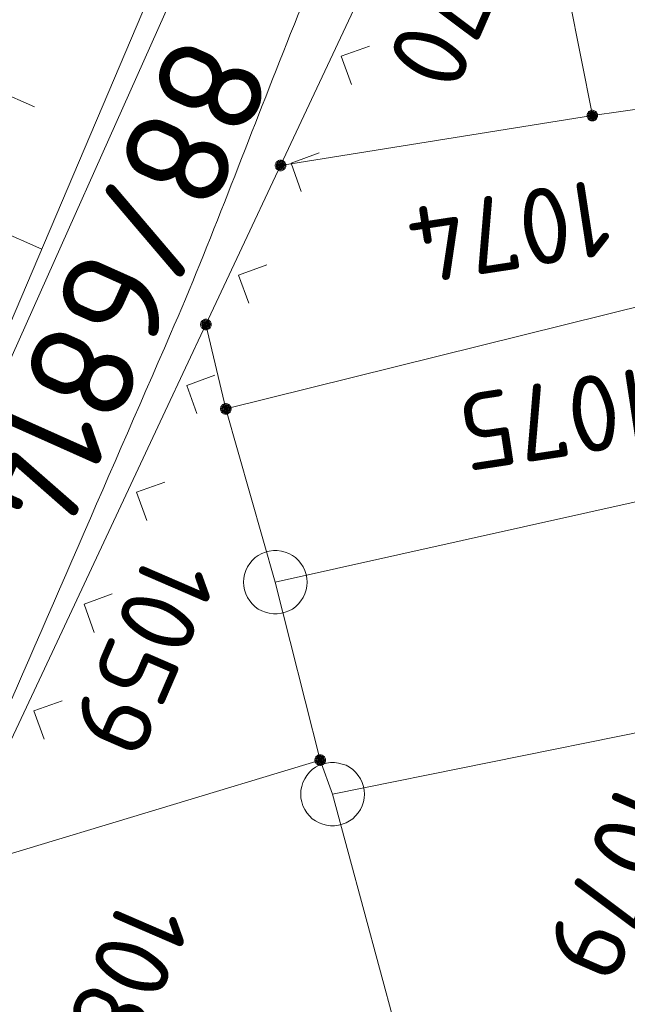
# Model space of a CAD drawing. Header units: metres. Extents: x 3425540 to 3446143, y 5432760 to 5444637.
# Tile 450 of 656: x 3436795 to 3436810, y 5443385 to 5443409. Entities that reach past the tile are written whole.
import ezdxf
from ezdxf.enums import TextEntityAlignment as Align

# ---------------------------------------------------------------- set-up
doc = ezdxf.new("R2010")
doc.units = ezdxf.units.M
for name, color, linetype, lineweight in [('B_Bestand', 9, 'Continuous', 18), ('B_Böschung', 9, 'Continuous', 18), ('B_Flurgrenzen', 9, 'Continuous', 18)]:
    doc.layers.add(name, color=color, linetype=linetype, lineweight=lineweight)
doc.styles.get("Standard").update_dxf_attribs({"font": 'isocpeur.ttf'})

msp = doc.modelspace()

# ---------------------------------------------------------------- linework, layer by layer
at = {"layer": 'B_Bestand'}
msp.add_open_spline([(3436810.85, 5443426.021), (3436809.967, 5443424.968), (3436809.083, 5443423.915), (3436808.2, 5443422.862), (3436806.354, 5443420.662), (3436805.593, 5443417.734), (3436804.531, 5443415.065), (3436803.578, 5443412.671), (3436802.633, 5443410.274), (3436801.678, 5443407.88), (3436800.796, 5443405.671), (3436799.977, 5443403.437), (3436799.028, 5443401.256), (3436795.928, 5443394.132), (3436792.827, 5443387.008), (3436789.727, 5443379.883)], degree=3, knots=[0, 0, 0, 0, 0.080985, 0.080985, 0.080985, 0.250231, 0.250231, 0.250231, 0.402068, 0.402068, 0.402068, 0.542193, 0.542193, 0.542193, 1, 1, 1, 1], dxfattribs=at)
at = {"layer": 'B_Böschung'}
for p, q in [((3436794.473, 5443407.201), (3436795.82, 5443406.606)), ((3436793.261, 5443404.457), (3436795.992, 5443403.251))]:
    msp.add_line(p, q, dxfattribs=at)
msp.add_lwpolyline([(3436949.599, 5443755.213), (3436943.844, 5443739.775), (3436928.935, 5443705.578), (3436904.105, 5443648.88), (3436886.328, 5443608.486), (3436883.842, 5443603.534), (3436880.591, 5443595.52), (3436863.263, 5443557.28), (3436848.377, 5443521.878), (3436825.857, 5443468.664), (3436811.317, 5443436.606), (3436807.27, 5443427.302), (3436803.61, 5443420.851), (3436801.112, 5443415.272), (3436789.91, 5443388.974), (3436772.441, 5443349.386), (3436753.755, 5443307.835), (3436752.651, 5443307.312), (3436752.334, 5443307.398)], dxfattribs=at)
at = {"layer": 'B_Flurgrenzen'}
for p, q in [((3436811.316, 5443436.606), (3436709.999, 5443209.85)), ((3436806.958, 5443416.598), (3436808.964, 5443406.398)), ((3436802.41, 5443406.908), (3436804.959, 5443412.339)), ((3436803.712, 5443408.034), (3436803.047, 5443407.794)), ((3436803.047, 5443407.794), (3436803.287, 5443407.129)), ((3436799.861, 5443401.476), (3436802.41, 5443406.908)), ((3436808.964, 5443406.398), (3436812.716, 5443406.944)), ((3436801.62, 5443405.223), (3436808.964, 5443406.398)), ((3436802.531, 5443405.517), (3436801.866, 5443405.277)), ((3436801.866, 5443405.277), (3436802.106, 5443404.612)), ((3436800.33, 5443399.488), (3436813.509, 5443402.765)), ((3436801.294, 5443402.882), (3436800.629, 5443402.642)), ((3436800.629, 5443402.642), (3436800.869, 5443401.977)), ((3436798.903, 5443399.435), (3436799.861, 5443401.476)), ((3436799.861, 5443401.476), (3436800.33, 5443399.488)), ((3436800.074, 5443400.282), (3436799.409, 5443400.042)), ((3436799.409, 5443400.042), (3436799.649, 5443399.377)), ((3436796.354, 5443394.004), (3436798.903, 5443399.435)), ((3436800.33, 5443399.488), (3436801.496, 5443395.407)), ((3436801.496, 5443395.407), (3436814.488, 5443398.309)), ((3436798.893, 5443397.765), (3436798.228, 5443397.525)), ((3436798.228, 5443397.525), (3436798.468, 5443396.86)), ((3436801.496, 5443395.407), (3436802.553, 5443391.216)), ((3436797.656, 5443395.13), (3436796.991, 5443394.89)), ((3436796.991, 5443394.89), (3436797.231, 5443394.225)), ((3436793.805, 5443388.572), (3436796.354, 5443394.004)), ((3436802.844, 5443390.414), (3436816.251, 5443393.119)), ((3436796.475, 5443392.613), (3436795.81, 5443392.373)), ((3436795.81, 5443392.373), (3436796.05, 5443391.708)), ((3436802.553, 5443391.216), (3436793.805, 5443388.572)), ((3436802.553, 5443391.216), (3436802.844, 5443390.414)), ((3436802.844, 5443390.414), (3436804.458, 5443384.423))]:
    msp.add_line(p, q, dxfattribs=at)
for points in [[(3436809.089, 5443406.398), (3436809.088, 5443406.414), (3436809.085, 5443406.429), (3436809.08, 5443406.444), (3436809.073, 5443406.458), (3436809.065, 5443406.472), (3436809.056, 5443406.484), (3436809.044, 5443406.494), (3436809.031, 5443406.503), (3436809.017, 5443406.511), (3436809.002, 5443406.517), (3436808.988, 5443406.521), (3436808.972, 5443406.523), (3436808.956, 5443406.523), (3436808.94, 5443406.521), (3436808.926, 5443406.517), (3436808.911, 5443406.511), (3436808.897, 5443406.503), (3436808.884, 5443406.494), (3436808.872, 5443406.484), (3436808.863, 5443406.472), (3436808.855, 5443406.458), (3436808.848, 5443406.444), (3436808.843, 5443406.429), (3436808.84, 5443406.414), (3436808.839, 5443406.398), (3436808.84, 5443406.382), (3436808.843, 5443406.367), (3436808.848, 5443406.352), (3436808.855, 5443406.338), (3436808.863, 5443406.324), (3436808.872, 5443406.312), (3436808.884, 5443406.302), (3436808.897, 5443406.293), (3436808.911, 5443406.285), (3436808.926, 5443406.279), (3436808.94, 5443406.275), (3436808.956, 5443406.273), (3436808.972, 5443406.273), (3436808.988, 5443406.275), (3436809.002, 5443406.279), (3436809.017, 5443406.285), (3436809.031, 5443406.293), (3436809.044, 5443406.302), (3436809.056, 5443406.312), (3436809.065, 5443406.324), (3436809.073, 5443406.338), (3436809.08, 5443406.352), (3436809.085, 5443406.367), (3436809.088, 5443406.382), (3436809.089, 5443406.398)], [(3436809.064, 5443406.398), (3436809.063, 5443406.412), (3436809.06, 5443406.426), (3436809.056, 5443406.438), (3436809.05, 5443406.451), (3436809.041, 5443406.463), (3436809.031, 5443406.473), (3436809.02, 5443406.482), (3436809.008, 5443406.489), (3436808.995, 5443406.493), (3436808.982, 5443406.496), (3436808.968, 5443406.498), (3436808.953, 5443406.497), (3436808.939, 5443406.495), (3436808.927, 5443406.492), (3436808.914, 5443406.485), (3436808.902, 5443406.477), (3436808.892, 5443406.468), (3436808.882, 5443406.457), (3436808.875, 5443406.445), (3436808.87, 5443406.432), (3436808.866, 5443406.419), (3436808.864, 5443406.405), (3436808.864, 5443406.391), (3436808.866, 5443406.377), (3436808.87, 5443406.364), (3436808.875, 5443406.351), (3436808.882, 5443406.339), (3436808.892, 5443406.328), (3436808.902, 5443406.319), (3436808.914, 5443406.311), (3436808.927, 5443406.304), (3436808.939, 5443406.301), (3436808.953, 5443406.299), (3436808.968, 5443406.298), (3436808.982, 5443406.3), (3436808.995, 5443406.303), (3436809.008, 5443406.307), (3436809.02, 5443406.314), (3436809.031, 5443406.323), (3436809.041, 5443406.333), (3436809.05, 5443406.345), (3436809.056, 5443406.358), (3436809.06, 5443406.37), (3436809.063, 5443406.384), (3436809.064, 5443406.398)], [(3436809.04, 5443406.398), (3436809.039, 5443406.41), (3436809.036, 5443406.422), (3436809.031, 5443406.433), (3436809.025, 5443406.443), (3436809.016, 5443406.453), (3436809.007, 5443406.46), (3436808.996, 5443406.467), (3436808.985, 5443406.471), (3436808.973, 5443406.473), (3436808.961, 5443406.474), (3436808.949, 5443406.472), (3436808.937, 5443406.469), (3436808.927, 5443406.464), (3436808.916, 5443406.457), (3436808.907, 5443406.448), (3436808.9, 5443406.438), (3436808.894, 5443406.428), (3436808.89, 5443406.416), (3436808.888, 5443406.404), (3436808.888, 5443406.392), (3436808.89, 5443406.38), (3436808.894, 5443406.368), (3436808.9, 5443406.358), (3436808.907, 5443406.348), (3436808.916, 5443406.339), (3436808.926, 5443406.332), (3436808.937, 5443406.327), (3436808.949, 5443406.324), (3436808.961, 5443406.322), (3436808.973, 5443406.323), (3436808.985, 5443406.325), (3436808.996, 5443406.329), (3436809.007, 5443406.336), (3436809.016, 5443406.343), (3436809.025, 5443406.353), (3436809.031, 5443406.363), (3436809.036, 5443406.374), (3436809.039, 5443406.386), (3436809.04, 5443406.398)], [(3436809.015, 5443406.398), (3436809.014, 5443406.408), (3436809.011, 5443406.418), (3436809.006, 5443406.427), (3436809, 5443406.434), (3436808.993, 5443406.44), (3436808.984, 5443406.445), (3436808.974, 5443406.448), (3436808.964, 5443406.449), (3436808.954, 5443406.448), (3436808.944, 5443406.445), (3436808.935, 5443406.44), (3436808.928, 5443406.434), (3436808.922, 5443406.427), (3436808.917, 5443406.418), (3436808.914, 5443406.408), (3436808.913, 5443406.398), (3436808.914, 5443406.388), (3436808.917, 5443406.378), (3436808.922, 5443406.369), (3436808.928, 5443406.362), (3436808.935, 5443406.356), (3436808.944, 5443406.351), (3436808.954, 5443406.348), (3436808.964, 5443406.347), (3436808.974, 5443406.348), (3436808.984, 5443406.351), (3436808.993, 5443406.356), (3436809, 5443406.362), (3436809.006, 5443406.369), (3436809.011, 5443406.378), (3436809.014, 5443406.388), (3436809.015, 5443406.398)], [(3436808.991, 5443406.398), (3436808.99, 5443406.405), (3436808.987, 5443406.412), (3436808.982, 5443406.418), (3436808.976, 5443406.422), (3436808.969, 5443406.424), (3436808.962, 5443406.425), (3436808.955, 5443406.423), (3436808.948, 5443406.42), (3436808.943, 5443406.415), (3436808.939, 5443406.409), (3436808.937, 5443406.402), (3436808.937, 5443406.394), (3436808.939, 5443406.387), (3436808.943, 5443406.381), (3436808.948, 5443406.376), (3436808.955, 5443406.373), (3436808.962, 5443406.371), (3436808.969, 5443406.372), (3436808.976, 5443406.374), (3436808.982, 5443406.378), (3436808.987, 5443406.384), (3436808.99, 5443406.391), (3436808.991, 5443406.398)], [(3436801.745, 5443405.223), (3436801.744, 5443405.239), (3436801.741, 5443405.254), (3436801.736, 5443405.269), (3436801.729, 5443405.283), (3436801.721, 5443405.297), (3436801.712, 5443405.309), (3436801.7, 5443405.319), (3436801.687, 5443405.328), (3436801.673, 5443405.336), (3436801.658, 5443405.342), (3436801.644, 5443405.346), (3436801.628, 5443405.348), (3436801.612, 5443405.348), (3436801.596, 5443405.346), (3436801.582, 5443405.342), (3436801.567, 5443405.336), (3436801.553, 5443405.328), (3436801.54, 5443405.319), (3436801.528, 5443405.309), (3436801.519, 5443405.297), (3436801.511, 5443405.283), (3436801.504, 5443405.269), (3436801.499, 5443405.254), (3436801.496, 5443405.239), (3436801.495, 5443405.223), (3436801.496, 5443405.207), (3436801.499, 5443405.192), (3436801.504, 5443405.177), (3436801.511, 5443405.163), (3436801.519, 5443405.149), (3436801.528, 5443405.137), (3436801.54, 5443405.127), (3436801.553, 5443405.118), (3436801.567, 5443405.11), (3436801.582, 5443405.104), (3436801.596, 5443405.1), (3436801.612, 5443405.098), (3436801.628, 5443405.098), (3436801.644, 5443405.1), (3436801.658, 5443405.104), (3436801.673, 5443405.11), (3436801.687, 5443405.118), (3436801.7, 5443405.127), (3436801.712, 5443405.137), (3436801.721, 5443405.149), (3436801.729, 5443405.163), (3436801.736, 5443405.177), (3436801.741, 5443405.192), (3436801.744, 5443405.207), (3436801.745, 5443405.223)], [(3436801.72, 5443405.223), (3436801.719, 5443405.237), (3436801.716, 5443405.251), (3436801.712, 5443405.263), (3436801.706, 5443405.276), (3436801.697, 5443405.288), (3436801.687, 5443405.298), (3436801.676, 5443405.307), (3436801.664, 5443405.314), (3436801.651, 5443405.318), (3436801.638, 5443405.321), (3436801.624, 5443405.323), (3436801.609, 5443405.322), (3436801.595, 5443405.32), (3436801.583, 5443405.317), (3436801.57, 5443405.31), (3436801.558, 5443405.302), (3436801.548, 5443405.293), (3436801.538, 5443405.282), (3436801.531, 5443405.27), (3436801.526, 5443405.257), (3436801.522, 5443405.244), (3436801.52, 5443405.23), (3436801.52, 5443405.216), (3436801.522, 5443405.202), (3436801.526, 5443405.189), (3436801.531, 5443405.176), (3436801.538, 5443405.164), (3436801.548, 5443405.153), (3436801.558, 5443405.144), (3436801.57, 5443405.136), (3436801.583, 5443405.129), (3436801.595, 5443405.126), (3436801.609, 5443405.124), (3436801.624, 5443405.123), (3436801.638, 5443405.125), (3436801.651, 5443405.128), (3436801.664, 5443405.132), (3436801.676, 5443405.139), (3436801.687, 5443405.148), (3436801.697, 5443405.158), (3436801.706, 5443405.17), (3436801.712, 5443405.183), (3436801.716, 5443405.195), (3436801.719, 5443405.209), (3436801.72, 5443405.223)], [(3436801.696, 5443405.223), (3436801.695, 5443405.235), (3436801.692, 5443405.247), (3436801.687, 5443405.258), (3436801.681, 5443405.268), (3436801.672, 5443405.278), (3436801.663, 5443405.285), (3436801.652, 5443405.292), (3436801.641, 5443405.296), (3436801.629, 5443405.298), (3436801.617, 5443405.299), (3436801.605, 5443405.297), (3436801.593, 5443405.294), (3436801.583, 5443405.289), (3436801.572, 5443405.282), (3436801.563, 5443405.273), (3436801.556, 5443405.263), (3436801.55, 5443405.253), (3436801.546, 5443405.241), (3436801.544, 5443405.229), (3436801.544, 5443405.217), (3436801.546, 5443405.205), (3436801.55, 5443405.193), (3436801.556, 5443405.183), (3436801.563, 5443405.173), (3436801.572, 5443405.164), (3436801.582, 5443405.157), (3436801.593, 5443405.152), (3436801.605, 5443405.149), (3436801.617, 5443405.147), (3436801.629, 5443405.148), (3436801.641, 5443405.15), (3436801.652, 5443405.154), (3436801.663, 5443405.161), (3436801.672, 5443405.168), (3436801.681, 5443405.178), (3436801.687, 5443405.188), (3436801.692, 5443405.199), (3436801.695, 5443405.211), (3436801.696, 5443405.223)], [(3436801.671, 5443405.223), (3436801.67, 5443405.233), (3436801.667, 5443405.243), (3436801.662, 5443405.252), (3436801.656, 5443405.259), (3436801.649, 5443405.265), (3436801.64, 5443405.27), (3436801.63, 5443405.273), (3436801.62, 5443405.274), (3436801.61, 5443405.273), (3436801.6, 5443405.27), (3436801.591, 5443405.265), (3436801.584, 5443405.259), (3436801.578, 5443405.252), (3436801.573, 5443405.243), (3436801.57, 5443405.233), (3436801.569, 5443405.223), (3436801.57, 5443405.213), (3436801.573, 5443405.203), (3436801.578, 5443405.194), (3436801.584, 5443405.187), (3436801.591, 5443405.181), (3436801.6, 5443405.176), (3436801.61, 5443405.173), (3436801.62, 5443405.172), (3436801.63, 5443405.173), (3436801.64, 5443405.176), (3436801.649, 5443405.181), (3436801.656, 5443405.187), (3436801.662, 5443405.194), (3436801.667, 5443405.203), (3436801.67, 5443405.213), (3436801.671, 5443405.223)], [(3436801.647, 5443405.223), (3436801.646, 5443405.23), (3436801.643, 5443405.237), (3436801.638, 5443405.243), (3436801.632, 5443405.247), (3436801.625, 5443405.249), (3436801.618, 5443405.25), (3436801.611, 5443405.248), (3436801.604, 5443405.245), (3436801.599, 5443405.24), (3436801.595, 5443405.234), (3436801.593, 5443405.227), (3436801.593, 5443405.219), (3436801.595, 5443405.212), (3436801.599, 5443405.206), (3436801.604, 5443405.201), (3436801.611, 5443405.198), (3436801.618, 5443405.196), (3436801.625, 5443405.197), (3436801.632, 5443405.199), (3436801.638, 5443405.203), (3436801.643, 5443405.209), (3436801.646, 5443405.216), (3436801.647, 5443405.223)], [(3436799.986, 5443401.476), (3436799.985, 5443401.492), (3436799.982, 5443401.507), (3436799.977, 5443401.522), (3436799.97, 5443401.536), (3436799.962, 5443401.55), (3436799.953, 5443401.562), (3436799.941, 5443401.572), (3436799.928, 5443401.581), (3436799.914, 5443401.589), (3436799.899, 5443401.595), (3436799.885, 5443401.599), (3436799.869, 5443401.601), (3436799.853, 5443401.601), (3436799.837, 5443401.599), (3436799.823, 5443401.595), (3436799.808, 5443401.589), (3436799.794, 5443401.581), (3436799.781, 5443401.572), (3436799.769, 5443401.562), (3436799.76, 5443401.55), (3436799.752, 5443401.536), (3436799.745, 5443401.522), (3436799.74, 5443401.507), (3436799.737, 5443401.492), (3436799.736, 5443401.476), (3436799.737, 5443401.46), (3436799.74, 5443401.445), (3436799.745, 5443401.43), (3436799.752, 5443401.416), (3436799.76, 5443401.402), (3436799.769, 5443401.39), (3436799.781, 5443401.38), (3436799.794, 5443401.371), (3436799.808, 5443401.363), (3436799.823, 5443401.357), (3436799.837, 5443401.353), (3436799.853, 5443401.351), (3436799.869, 5443401.351), (3436799.885, 5443401.353), (3436799.899, 5443401.357), (3436799.914, 5443401.363), (3436799.928, 5443401.371), (3436799.941, 5443401.38), (3436799.953, 5443401.39), (3436799.962, 5443401.402), (3436799.97, 5443401.416), (3436799.977, 5443401.43), (3436799.982, 5443401.445), (3436799.985, 5443401.46), (3436799.986, 5443401.476)], [(3436799.961, 5443401.476), (3436799.96, 5443401.49), (3436799.957, 5443401.504), (3436799.953, 5443401.516), (3436799.947, 5443401.529), (3436799.938, 5443401.541), (3436799.928, 5443401.551), (3436799.917, 5443401.56), (3436799.905, 5443401.567), (3436799.892, 5443401.571), (3436799.879, 5443401.574), (3436799.865, 5443401.576), (3436799.85, 5443401.575), (3436799.836, 5443401.573), (3436799.824, 5443401.57), (3436799.811, 5443401.563), (3436799.799, 5443401.555), (3436799.789, 5443401.546), (3436799.779, 5443401.535), (3436799.772, 5443401.523), (3436799.767, 5443401.51), (3436799.763, 5443401.497), (3436799.761, 5443401.483), (3436799.761, 5443401.469), (3436799.763, 5443401.455), (3436799.767, 5443401.442), (3436799.772, 5443401.429), (3436799.779, 5443401.417), (3436799.789, 5443401.406), (3436799.799, 5443401.397), (3436799.811, 5443401.389), (3436799.824, 5443401.382), (3436799.836, 5443401.379), (3436799.85, 5443401.377), (3436799.865, 5443401.376), (3436799.879, 5443401.378), (3436799.892, 5443401.381), (3436799.905, 5443401.385), (3436799.917, 5443401.392), (3436799.928, 5443401.401), (3436799.938, 5443401.411), (3436799.947, 5443401.423), (3436799.953, 5443401.436), (3436799.957, 5443401.448), (3436799.96, 5443401.462), (3436799.961, 5443401.476)], [(3436799.937, 5443401.476), (3436799.936, 5443401.488), (3436799.933, 5443401.5), (3436799.928, 5443401.511), (3436799.922, 5443401.521), (3436799.913, 5443401.531), (3436799.904, 5443401.538), (3436799.893, 5443401.545), (3436799.882, 5443401.549), (3436799.87, 5443401.551), (3436799.858, 5443401.552), (3436799.846, 5443401.55), (3436799.834, 5443401.547), (3436799.824, 5443401.542), (3436799.813, 5443401.535), (3436799.804, 5443401.526), (3436799.797, 5443401.516), (3436799.791, 5443401.506), (3436799.787, 5443401.494), (3436799.785, 5443401.482), (3436799.785, 5443401.47), (3436799.787, 5443401.458), (3436799.791, 5443401.446), (3436799.797, 5443401.436), (3436799.804, 5443401.426), (3436799.813, 5443401.417), (3436799.823, 5443401.41), (3436799.834, 5443401.405), (3436799.846, 5443401.402), (3436799.858, 5443401.4), (3436799.87, 5443401.401), (3436799.882, 5443401.403), (3436799.893, 5443401.407), (3436799.904, 5443401.414), (3436799.913, 5443401.421), (3436799.922, 5443401.431), (3436799.928, 5443401.441), (3436799.933, 5443401.452), (3436799.936, 5443401.464), (3436799.937, 5443401.476)], [(3436799.912, 5443401.476), (3436799.911, 5443401.486), (3436799.908, 5443401.496), (3436799.903, 5443401.505), (3436799.897, 5443401.512), (3436799.89, 5443401.518), (3436799.881, 5443401.523), (3436799.871, 5443401.526), (3436799.861, 5443401.527), (3436799.851, 5443401.526), (3436799.841, 5443401.523), (3436799.832, 5443401.518), (3436799.825, 5443401.512), (3436799.819, 5443401.505), (3436799.814, 5443401.496), (3436799.811, 5443401.486), (3436799.81, 5443401.476), (3436799.811, 5443401.466), (3436799.814, 5443401.456), (3436799.819, 5443401.447), (3436799.825, 5443401.44), (3436799.832, 5443401.434), (3436799.841, 5443401.429), (3436799.851, 5443401.426), (3436799.861, 5443401.425), (3436799.871, 5443401.426), (3436799.881, 5443401.429), (3436799.89, 5443401.434), (3436799.897, 5443401.44), (3436799.903, 5443401.447), (3436799.908, 5443401.456), (3436799.911, 5443401.466), (3436799.912, 5443401.476)], [(3436799.888, 5443401.476), (3436799.887, 5443401.483), (3436799.884, 5443401.49), (3436799.879, 5443401.496), (3436799.873, 5443401.5), (3436799.866, 5443401.502), (3436799.859, 5443401.503), (3436799.852, 5443401.501), (3436799.845, 5443401.498), (3436799.84, 5443401.493), (3436799.836, 5443401.487), (3436799.834, 5443401.48), (3436799.834, 5443401.472), (3436799.836, 5443401.465), (3436799.84, 5443401.459), (3436799.845, 5443401.454), (3436799.852, 5443401.451), (3436799.859, 5443401.449), (3436799.866, 5443401.45), (3436799.873, 5443401.452), (3436799.879, 5443401.456), (3436799.884, 5443401.462), (3436799.887, 5443401.469), (3436799.888, 5443401.476)], [(3436800.455, 5443399.488), (3436800.454, 5443399.504), (3436800.451, 5443399.519), (3436800.446, 5443399.534), (3436800.439, 5443399.548), (3436800.431, 5443399.562), (3436800.422, 5443399.574), (3436800.41, 5443399.584), (3436800.397, 5443399.593), (3436800.383, 5443399.601), (3436800.368, 5443399.607), (3436800.354, 5443399.611), (3436800.338, 5443399.613), (3436800.322, 5443399.613), (3436800.306, 5443399.611), (3436800.292, 5443399.607), (3436800.277, 5443399.601), (3436800.263, 5443399.593), (3436800.25, 5443399.584), (3436800.238, 5443399.574), (3436800.229, 5443399.562), (3436800.221, 5443399.548), (3436800.214, 5443399.534), (3436800.209, 5443399.519), (3436800.206, 5443399.504), (3436800.205, 5443399.488), (3436800.206, 5443399.472), (3436800.209, 5443399.457), (3436800.214, 5443399.442), (3436800.221, 5443399.428), (3436800.229, 5443399.414), (3436800.238, 5443399.402), (3436800.25, 5443399.392), (3436800.263, 5443399.383), (3436800.277, 5443399.375), (3436800.292, 5443399.369), (3436800.306, 5443399.365), (3436800.322, 5443399.363), (3436800.338, 5443399.363), (3436800.354, 5443399.365), (3436800.368, 5443399.369), (3436800.383, 5443399.375), (3436800.397, 5443399.383), (3436800.41, 5443399.392), (3436800.422, 5443399.402), (3436800.431, 5443399.414), (3436800.439, 5443399.428), (3436800.446, 5443399.442), (3436800.451, 5443399.457), (3436800.454, 5443399.472), (3436800.455, 5443399.488)], [(3436800.43, 5443399.488), (3436800.429, 5443399.502), (3436800.426, 5443399.516), (3436800.422, 5443399.528), (3436800.416, 5443399.541), (3436800.407, 5443399.553), (3436800.397, 5443399.563), (3436800.386, 5443399.572), (3436800.374, 5443399.579), (3436800.361, 5443399.583), (3436800.348, 5443399.586), (3436800.334, 5443399.588), (3436800.319, 5443399.587), (3436800.305, 5443399.585), (3436800.293, 5443399.582), (3436800.28, 5443399.575), (3436800.268, 5443399.567), (3436800.258, 5443399.558), (3436800.248, 5443399.547), (3436800.241, 5443399.535), (3436800.236, 5443399.522), (3436800.232, 5443399.509), (3436800.23, 5443399.495), (3436800.23, 5443399.481), (3436800.232, 5443399.467), (3436800.236, 5443399.454), (3436800.241, 5443399.441), (3436800.248, 5443399.429), (3436800.258, 5443399.418), (3436800.268, 5443399.409), (3436800.28, 5443399.401), (3436800.293, 5443399.394), (3436800.305, 5443399.391), (3436800.319, 5443399.389), (3436800.334, 5443399.388), (3436800.348, 5443399.39), (3436800.361, 5443399.393), (3436800.374, 5443399.397), (3436800.386, 5443399.404), (3436800.397, 5443399.413), (3436800.407, 5443399.423), (3436800.416, 5443399.435), (3436800.422, 5443399.448), (3436800.426, 5443399.46), (3436800.429, 5443399.474), (3436800.43, 5443399.488)], [(3436800.406, 5443399.488), (3436800.405, 5443399.5), (3436800.402, 5443399.512), (3436800.397, 5443399.523), (3436800.391, 5443399.533), (3436800.382, 5443399.543), (3436800.373, 5443399.55), (3436800.362, 5443399.557), (3436800.351, 5443399.561), (3436800.339, 5443399.563), (3436800.327, 5443399.564), (3436800.315, 5443399.562), (3436800.303, 5443399.559), (3436800.293, 5443399.554), (3436800.282, 5443399.547), (3436800.273, 5443399.538), (3436800.266, 5443399.528), (3436800.26, 5443399.518), (3436800.256, 5443399.506), (3436800.254, 5443399.494), (3436800.254, 5443399.482), (3436800.256, 5443399.47), (3436800.26, 5443399.458), (3436800.266, 5443399.448), (3436800.273, 5443399.438), (3436800.282, 5443399.429), (3436800.292, 5443399.422), (3436800.303, 5443399.417), (3436800.315, 5443399.414), (3436800.327, 5443399.412), (3436800.339, 5443399.413), (3436800.351, 5443399.415), (3436800.362, 5443399.419), (3436800.373, 5443399.426), (3436800.382, 5443399.433), (3436800.391, 5443399.443), (3436800.397, 5443399.453), (3436800.402, 5443399.464), (3436800.405, 5443399.476), (3436800.406, 5443399.488)], [(3436800.381, 5443399.488), (3436800.38, 5443399.498), (3436800.377, 5443399.508), (3436800.372, 5443399.517), (3436800.366, 5443399.524), (3436800.359, 5443399.53), (3436800.35, 5443399.535), (3436800.34, 5443399.538), (3436800.33, 5443399.539), (3436800.32, 5443399.538), (3436800.31, 5443399.535), (3436800.301, 5443399.53), (3436800.294, 5443399.524), (3436800.288, 5443399.517), (3436800.283, 5443399.508), (3436800.28, 5443399.498), (3436800.279, 5443399.488), (3436800.28, 5443399.478), (3436800.283, 5443399.468), (3436800.288, 5443399.459), (3436800.294, 5443399.452), (3436800.301, 5443399.446), (3436800.31, 5443399.441), (3436800.32, 5443399.438), (3436800.33, 5443399.437), (3436800.34, 5443399.438), (3436800.35, 5443399.441), (3436800.359, 5443399.446), (3436800.366, 5443399.452), (3436800.372, 5443399.459), (3436800.377, 5443399.468), (3436800.38, 5443399.478), (3436800.381, 5443399.488)], [(3436800.357, 5443399.488), (3436800.356, 5443399.495), (3436800.353, 5443399.502), (3436800.348, 5443399.508), (3436800.342, 5443399.512), (3436800.335, 5443399.514), (3436800.328, 5443399.515), (3436800.321, 5443399.513), (3436800.314, 5443399.51), (3436800.309, 5443399.505), (3436800.305, 5443399.499), (3436800.303, 5443399.492), (3436800.303, 5443399.484), (3436800.305, 5443399.477), (3436800.309, 5443399.471), (3436800.314, 5443399.466), (3436800.321, 5443399.463), (3436800.328, 5443399.461), (3436800.335, 5443399.462), (3436800.342, 5443399.464), (3436800.348, 5443399.468), (3436800.353, 5443399.474), (3436800.356, 5443399.481), (3436800.357, 5443399.488)], [(3436802.246, 5443395.407), (3436802.24, 5443395.501), (3436802.222, 5443395.59), (3436802.193, 5443395.685), (3436802.152, 5443395.767), (3436802.098, 5443395.844), (3436802.039, 5443395.921), (3436801.974, 5443395.986), (3436801.898, 5443396.039), (3436801.815, 5443396.086), (3436801.726, 5443396.116), (3436801.638, 5443396.139), (3436801.543, 5443396.151), (3436801.449, 5443396.151), (3436801.354, 5443396.139), (3436801.266, 5443396.116), (3436801.177, 5443396.086), (3436801.094, 5443396.039), (3436801.018, 5443395.986), (3436800.953, 5443395.921), (3436800.894, 5443395.844), (3436800.84, 5443395.767), (3436800.799, 5443395.685), (3436800.77, 5443395.59), (3436800.752, 5443395.501), (3436800.746, 5443395.407), (3436800.752, 5443395.313), (3436800.77, 5443395.224), (3436800.799, 5443395.129), (3436800.84, 5443395.047), (3436800.894, 5443394.97), (3436800.953, 5443394.893), (3436801.018, 5443394.828), (3436801.094, 5443394.775), (3436801.177, 5443394.728), (3436801.266, 5443394.698), (3436801.354, 5443394.675), (3436801.449, 5443394.663), (3436801.543, 5443394.663), (3436801.638, 5443394.675), (3436801.726, 5443394.698), (3436801.815, 5443394.728), (3436801.898, 5443394.775), (3436801.974, 5443394.828), (3436802.039, 5443394.893), (3436802.098, 5443394.97), (3436802.152, 5443395.047), (3436802.193, 5443395.129), (3436802.222, 5443395.224), (3436802.24, 5443395.313), (3436802.246, 5443395.407)], [(3436802.678, 5443391.216), (3436802.677, 5443391.232), (3436802.674, 5443391.247), (3436802.669, 5443391.262), (3436802.662, 5443391.276), (3436802.654, 5443391.29), (3436802.645, 5443391.302), (3436802.633, 5443391.312), (3436802.62, 5443391.321), (3436802.606, 5443391.329), (3436802.591, 5443391.335), (3436802.577, 5443391.339), (3436802.561, 5443391.341), (3436802.545, 5443391.341), (3436802.529, 5443391.339), (3436802.515, 5443391.335), (3436802.5, 5443391.329), (3436802.486, 5443391.321), (3436802.473, 5443391.312), (3436802.461, 5443391.302), (3436802.452, 5443391.29), (3436802.444, 5443391.276), (3436802.437, 5443391.262), (3436802.432, 5443391.247), (3436802.429, 5443391.232), (3436802.428, 5443391.216), (3436802.429, 5443391.2), (3436802.432, 5443391.185), (3436802.437, 5443391.17), (3436802.444, 5443391.156), (3436802.452, 5443391.142), (3436802.461, 5443391.13), (3436802.473, 5443391.12), (3436802.486, 5443391.111), (3436802.5, 5443391.103), (3436802.515, 5443391.097), (3436802.529, 5443391.093), (3436802.545, 5443391.091), (3436802.561, 5443391.091), (3436802.577, 5443391.093), (3436802.591, 5443391.097), (3436802.606, 5443391.103), (3436802.62, 5443391.111), (3436802.633, 5443391.12), (3436802.645, 5443391.13), (3436802.654, 5443391.142), (3436802.662, 5443391.156), (3436802.669, 5443391.17), (3436802.674, 5443391.185), (3436802.677, 5443391.2), (3436802.678, 5443391.216)], [(3436802.653, 5443391.216), (3436802.652, 5443391.23), (3436802.649, 5443391.244), (3436802.645, 5443391.256), (3436802.639, 5443391.269), (3436802.63, 5443391.281), (3436802.62, 5443391.291), (3436802.609, 5443391.3), (3436802.597, 5443391.307), (3436802.584, 5443391.311), (3436802.571, 5443391.314), (3436802.557, 5443391.316), (3436802.542, 5443391.315), (3436802.528, 5443391.313), (3436802.516, 5443391.31), (3436802.503, 5443391.303), (3436802.491, 5443391.295), (3436802.481, 5443391.286), (3436802.471, 5443391.275), (3436802.464, 5443391.263), (3436802.459, 5443391.25), (3436802.455, 5443391.237), (3436802.453, 5443391.223), (3436802.453, 5443391.209), (3436802.455, 5443391.195), (3436802.459, 5443391.182), (3436802.464, 5443391.169), (3436802.471, 5443391.157), (3436802.481, 5443391.146), (3436802.491, 5443391.137), (3436802.503, 5443391.129), (3436802.516, 5443391.122), (3436802.528, 5443391.119), (3436802.542, 5443391.117), (3436802.557, 5443391.116), (3436802.571, 5443391.118), (3436802.584, 5443391.121), (3436802.597, 5443391.125), (3436802.609, 5443391.132), (3436802.62, 5443391.141), (3436802.63, 5443391.151), (3436802.639, 5443391.163), (3436802.645, 5443391.176), (3436802.649, 5443391.188), (3436802.652, 5443391.202), (3436802.653, 5443391.216)], [(3436803.594, 5443390.414), (3436803.588, 5443390.508), (3436803.57, 5443390.597), (3436803.541, 5443390.692), (3436803.5, 5443390.774), (3436803.446, 5443390.851), (3436803.387, 5443390.928), (3436803.322, 5443390.993), (3436803.246, 5443391.046), (3436803.163, 5443391.093), (3436803.074, 5443391.123), (3436802.986, 5443391.146), (3436802.891, 5443391.158), (3436802.797, 5443391.158), (3436802.702, 5443391.146), (3436802.614, 5443391.123), (3436802.525, 5443391.093), (3436802.442, 5443391.046), (3436802.366, 5443390.993), (3436802.301, 5443390.928), (3436802.242, 5443390.851), (3436802.188, 5443390.774), (3436802.147, 5443390.692), (3436802.118, 5443390.597), (3436802.1, 5443390.508), (3436802.094, 5443390.414), (3436802.1, 5443390.32), (3436802.118, 5443390.231), (3436802.147, 5443390.136), (3436802.188, 5443390.054), (3436802.242, 5443389.977), (3436802.301, 5443389.9), (3436802.366, 5443389.835), (3436802.442, 5443389.782), (3436802.525, 5443389.735), (3436802.614, 5443389.705), (3436802.702, 5443389.682), (3436802.797, 5443389.67), (3436802.891, 5443389.67), (3436802.986, 5443389.682), (3436803.074, 5443389.705), (3436803.163, 5443389.735), (3436803.246, 5443389.782), (3436803.322, 5443389.835), (3436803.387, 5443389.9), (3436803.446, 5443389.977), (3436803.5, 5443390.054), (3436803.541, 5443390.136), (3436803.57, 5443390.231), (3436803.588, 5443390.32), (3436803.594, 5443390.414)], [(3436802.629, 5443391.216), (3436802.628, 5443391.228), (3436802.625, 5443391.24), (3436802.62, 5443391.251), (3436802.614, 5443391.261), (3436802.605, 5443391.271), (3436802.596, 5443391.278), (3436802.585, 5443391.285), (3436802.574, 5443391.289), (3436802.562, 5443391.291), (3436802.55, 5443391.292), (3436802.538, 5443391.29), (3436802.526, 5443391.287), (3436802.516, 5443391.282), (3436802.505, 5443391.275), (3436802.496, 5443391.266), (3436802.489, 5443391.256), (3436802.483, 5443391.246), (3436802.479, 5443391.234), (3436802.477, 5443391.222), (3436802.477, 5443391.21), (3436802.479, 5443391.198), (3436802.483, 5443391.186), (3436802.489, 5443391.176), (3436802.496, 5443391.166), (3436802.505, 5443391.157), (3436802.515, 5443391.15), (3436802.526, 5443391.145), (3436802.538, 5443391.142), (3436802.55, 5443391.14), (3436802.562, 5443391.141), (3436802.574, 5443391.143), (3436802.585, 5443391.147), (3436802.596, 5443391.154), (3436802.605, 5443391.161), (3436802.614, 5443391.171), (3436802.62, 5443391.181), (3436802.625, 5443391.192), (3436802.628, 5443391.204), (3436802.629, 5443391.216)], [(3436802.604, 5443391.216), (3436802.603, 5443391.226), (3436802.6, 5443391.236), (3436802.595, 5443391.245), (3436802.589, 5443391.252), (3436802.582, 5443391.258), (3436802.573, 5443391.263), (3436802.563, 5443391.266), (3436802.553, 5443391.267), (3436802.543, 5443391.266), (3436802.533, 5443391.263), (3436802.524, 5443391.258), (3436802.517, 5443391.252), (3436802.511, 5443391.245), (3436802.506, 5443391.236), (3436802.503, 5443391.226), (3436802.502, 5443391.216), (3436802.503, 5443391.206), (3436802.506, 5443391.196), (3436802.511, 5443391.187), (3436802.517, 5443391.18), (3436802.524, 5443391.174), (3436802.533, 5443391.169), (3436802.543, 5443391.166), (3436802.553, 5443391.165), (3436802.563, 5443391.166), (3436802.573, 5443391.169), (3436802.582, 5443391.174), (3436802.589, 5443391.18), (3436802.595, 5443391.187), (3436802.6, 5443391.196), (3436802.603, 5443391.206), (3436802.604, 5443391.216)], [(3436802.58, 5443391.216), (3436802.579, 5443391.223), (3436802.576, 5443391.23), (3436802.571, 5443391.236), (3436802.565, 5443391.24), (3436802.558, 5443391.242), (3436802.551, 5443391.243), (3436802.544, 5443391.241), (3436802.537, 5443391.238), (3436802.532, 5443391.233), (3436802.528, 5443391.227), (3436802.526, 5443391.22), (3436802.526, 5443391.212), (3436802.528, 5443391.205), (3436802.532, 5443391.199), (3436802.537, 5443391.194), (3436802.544, 5443391.191), (3436802.551, 5443391.189), (3436802.558, 5443391.19), (3436802.565, 5443391.192), (3436802.571, 5443391.196), (3436802.576, 5443391.202), (3436802.579, 5443391.209), (3436802.58, 5443391.216)]]:
    msp.add_lwpolyline(points, dxfattribs=at)

# ---------------------------------------------------------------- texts
at = {"layer": 'B_Bestand'}
msp.add_text('88/6814', height=2.5, rotation=245.8978, dxfattribs=at).set_placement((3436799.204, 5443408.471))
at = {"layer": 'B_Flurgrenzen'}
for s, rotation, p in [('1070', 246.6, (3436805.819, 5443409.357)), ('1074', 188.6847, (3436807.004, 5443403.668)), ('1075', 188.6847, (3436808.173, 5443399.257)), ('1059', 246.6, (3436798.383, 5443393.684)), ('1079', 246.6, (3436809.537, 5443388.37)), ('1080', 246.6, (3436797.786, 5443385.582))]:
    msp.add_text(s, height=1.8, rotation=rotation, dxfattribs=at).set_placement(p, align=Align.MIDDLE)

doc.saveas('drawing.dxf')
